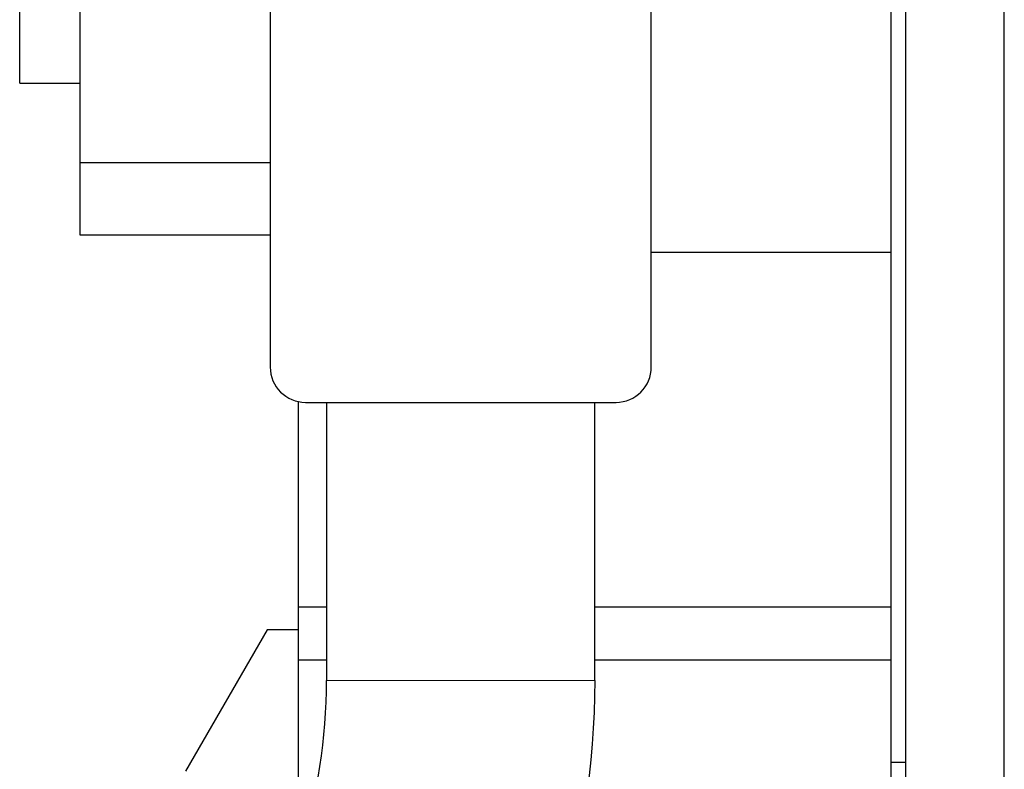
# Model space of a CAD drawing. Header units: inches. Extents: x 0 to 20790, y -12 to 14700.
# Tile 339 of 358: x 13700 to 13979, y 10228 to 10440. Entities that reach past the tile are written whole.
import ezdxf

# ---------------------------------------------------------------- set-up
doc = ezdxf.new("R2010")
doc.units = ezdxf.units.IN
doc.layers.add('1', color=7, linetype='Continuous', true_color=0xffffff)

msp = doc.modelspace()

# ---------------------------------------------------------------- linework, layer by layer
at = {"layer": '1', "color": 2, "linetype": 'Continuous', "lineweight": 25}
for p, q in [((13716.744, 10739.754), (13716.744, 10399.754)), ((13699.744, 10422.254), (13699.744, 10717.254)), ((13946.744, 10273.762), (13946.744, 10711.253)), ((13950.791, 10711.25), (13950.791, 10209.754)), ((13978.791, 10209.754), (13978.791, 10711.25)), ((13770.744, 10513.754), (13770.744, 10341.754)), ((13878.744, 10341.754), (13878.744, 10513.754)), ((13699.744, 10422.254), (13716.744, 10422.254)), ((13716.744, 10399.754), (13770.745, 10399.754)), ((13716.744, 10399.754), (13716.744, 10379.254)), ((13716.744, 10379.254), (13770.749, 10379.254)), ((13878.743, 10374.312), (13946.744, 10374.312)), ((13946.744, 10273.753), (13946.744, 10374.312)), ((13778.744, 10273.753), (13778.744, 10331.955)), ((13780.744, 10331.754), (13868.744, 10331.754)), ((13786.697, 10331.757), (13786.697, 10252.919)), ((13862.79, 10252.919), (13862.79, 10331.757)), ((13778.744, 10258.754), (13778.744, 10273.753)), ((13778.744, 10273.753), (13786.697, 10273.753)), ((13862.788, 10273.753), (13946.744, 10273.753)), ((13946.744, 10258.754), (13946.744, 10273.753)), ((13769.838, 10267.254), (13746.744, 10227.254)), ((13778.742, 10267.254), (13769.838, 10267.254)), ((13778.744, 10209.754), (13778.744, 10258.754)), ((13778.744, 10258.754), (13786.697, 10258.754)), ((13862.788, 10258.754), (13946.744, 10258.754)), ((13946.744, 10209.754), (13946.744, 10258.754)), ((13946.744, 10229.784), (13950.84, 10229.784))]:
    msp.add_line(p, q, dxfattribs=at)
at = {"layer": '1', "color": 110, "linetype": 'Continuous', "lineweight": 13}
msp.add_line((13786.697, 10252.919), (13862.79, 10252.919), dxfattribs=at)
at = {"layer": '1', "color": 2, "linetype": 'Continuous', "lineweight": 25}
for centre, radius, start, end in [((13780.744, 10341.754), 10, 180, 270), ((13868.744, 10341.754), 10, 270, 0), ((13624.744, 10252.919), 161.953, 325.46676, 0), ((13624.744, 10252.919), 238.047, 325.46676, 0)]:
    msp.add_arc(centre, radius, start, end, dxfattribs=at)

doc.saveas('drawing.dxf')
